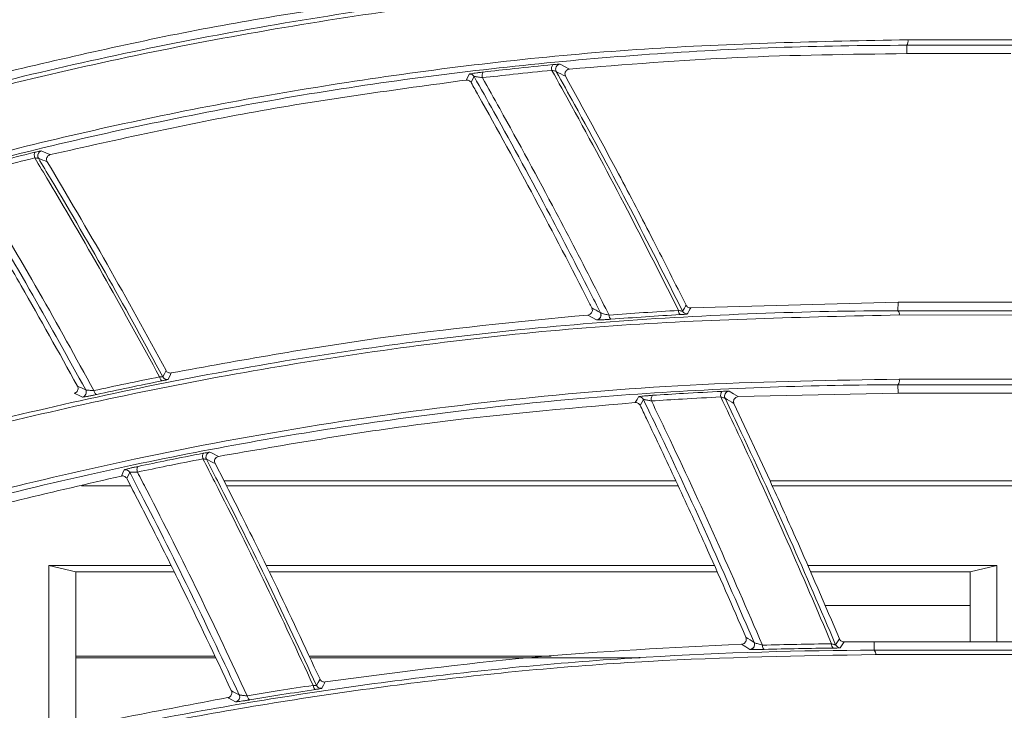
# Model space of a CAD drawing. Header units: millimetres. Extents: x 0 to 1118, y 0 to 864.
# Tile 412 of 512: x 569.81 to 579.82, y 442.62 to 449.65. Entities that reach past the tile are written whole.
import ezdxf

# ---------------------------------------------------------------- set-up
doc = ezdxf.new("R2010")
doc.units = ezdxf.units.MM
doc.styles.add('SLDTEXTSTYLE0', font='TXT', dxfattribs={"width": 0.605})
doc.dimstyles.new('SLDDIMSTYLE3', dxfattribs={"dimtxt": 3.175, "dimasz": 3.302, "dimexe": 0, "dimexo": 0.0625, "dimgap": 0.79375, "dimtad": 0, "dimtih": 1, "dimtoh": 1, "dimdec": 1, "dimlfac": 4, "dimrnd": 1e-09, "dimzin": 12, "dimdsep": 46, "dimtxsty": 'SLDTEXTSTYLE0', "dimsah": 1, "dimcen": 0.09, "dimadec": 0, "dimazin": 3, "dimtfac": 1, "dimtofl": 0, "dimtmove": 0, "dimatfit": 3, "dimfxl": 1, "dimfrac": 2, "dimtolj": 1, "dimtzin": 12, "dimarcsym": 0})

# ---------------------------------------------------------------- blocks, each defined once
blk = doc.blocks.new('_D_3')
at = {"color": 7, "linetype": 'Continuous', "lineweight": 0}
for p, q in [((465.577, 443.258), (465.577, 471.353)), ((606.87, 443.258), (606.87, 471.353)), ((465.577, 469.753), (530.766, 469.753)), ((606.87, 469.753), (541.68, 469.753))]:
    blk.add_line(p, q, dxfattribs=at)
for points in [[(465.577, 469.753), (468.879, 469.245), (468.879, 470.261)], [(606.87, 469.753), (603.568, 470.261), (603.568, 469.245)]]:
    blk.add_solid(points, dxfattribs=at)
at = {"color": 7, "linetype": 'Continuous', "lineweight": 0, "insert": (530.766, 471.409), "char_height": 3.175, "attachment_point": 1, "style": 'SLDTEXTSTYLE0'}
blk.add_mtext('565.2', dxfattribs=at)
blk = doc.blocks.new('_D_4')
at = {"color": 7, "linetype": 'Continuous', "lineweight": 0}
for p, q in [((462.003, 441.286), (462.003, 484.2)), ((610.443, 441.286), (610.443, 484.2)), ((462.003, 482.6), (530.766, 482.6)), ((610.443, 482.6), (541.68, 482.6))]:
    blk.add_line(p, q, dxfattribs=at)
for points in [[(462.003, 482.6), (465.305, 482.092), (465.305, 483.108)], [(610.443, 482.6), (607.141, 483.108), (607.141, 482.092)]]:
    blk.add_solid(points, dxfattribs=at)
at = {"color": 7, "linetype": 'Continuous', "lineweight": 0, "insert": (530.766, 484.256), "char_height": 3.175, "attachment_point": 1, "style": 'SLDTEXTSTYLE0'}
blk.add_mtext('593.8', dxfattribs=at)

msp = doc.modelspace()

# ---------------------------------------------------------------- linework, layer by layer
at = {"color": 7, "linetype": 'Continuous', "lineweight": 15}
for p, q in [((578.841, 449.447), (580.7565, 449.4463)), ((578.8295, 449.305), (579.8889, 449.305)), ((578.7408, 446.7757), (576.6332, 446.7179)), ((581.0721, 446.7756), (578.7408, 446.7757)), ((582.08, 446.6453), (578.7533, 446.6464)), ((577.1163, 445.8159), (578.7408, 445.8511)), ((578.7408, 445.8511), (581.5326, 445.851)), ((577.0725, 445.7454), (577.4393, 444.9583)), ((571.7956, 445.1366), (571.8869, 444.9583)), ((576.4824, 444.9583), (571.8869, 444.9583)), ((570.9369, 444.9083), (570.4363, 444.9083)), ((576.5053, 444.9083), (571.9122, 444.9083)), ((581.9706, 444.9083), (577.4618, 444.9083)), ((570.3795, 444.0333), (570.1065, 444.0989)), ((571.3474, 444.0989), (570.1065, 444.0989)), ((570.1065, 444.0989), (570.1065, 442.3865)), ((570.3795, 444.0333), (571.3802, 444.0333)), ((570.3795, 442.4416), (570.3795, 444.0333)), ((576.8721, 444.0989), (572.3144, 444.0989)), ((572.3466, 444.0333), (576.9009, 444.0333)), ((579.7462, 444.0989), (577.8215, 444.0989)), ((577.8499, 444.0333), (579.4732, 444.0333)), ((579.4732, 444.0333), (579.7462, 444.0989)), ((579.4732, 444.0333), (579.4732, 443.3217)), ((579.7462, 443.3217), (579.7462, 444.0989)), ((577.9983, 443.6904), (579.4732, 443.6904)), ((578.499, 443.3217), (578.1914, 443.3205)), ((582.5403, 443.3216), (578.499, 443.3217)), ((571.7935, 443.1758), (570.3795, 443.1758)), ((571.8012, 443.1597), (570.3795, 443.1597)), ((575.2137, 443.1758), (572.7525, 443.1758)), ((576.1169, 443.1597), (572.7601, 443.1597))]:
    msp.add_line(p, q, dxfattribs=at)
at = {"color": 9, "linetype": 'Continuous', "lineweight": 0}
for p, q in [((578.8295, 449.305), (578.8287, 449.3899)), ((578.7399, 446.6895), (578.7408, 446.7757)), ((578.7408, 445.8511), (578.7399, 445.9359)), ((578.4981, 443.2355), (578.499, 443.3217))]:
    msp.add_line(p, q, dxfattribs=at)
at = {"color": 9, "linetype": 'Continuous', "lineweight": 0, "flags": 128}
for points in [[(575.3034, 449.1979), (575.3498, 449.1738), (575.4, 449.1478)], [(574.3502, 449.0361), (574.3658, 449.0673), (574.3771, 449.0899), (574.3803, 449.0963)], [(574.4303, 449.0714), (574.4152, 449.041), (574.4001, 449.0107)], [(569.9626, 448.244), (569.9601, 448.254), (569.9584, 448.264), (569.9577, 448.2736), (569.9579, 448.2823), (569.959, 448.2899), (569.961, 448.296), (569.9639, 448.3003), (569.9674, 448.3026)], [(569.9989, 448.2413), (569.9942, 448.2519), (569.9927, 448.2575)], [(576.5503, 446.6845), (576.5682, 446.7148), (576.5806, 446.7357), (576.5861, 446.7451)], [(575.674, 446.5965), (575.632, 446.6204), (575.5871, 446.6459)], [(576.6332, 446.7179), (576.6275, 446.7081), (576.6148, 446.6865), (576.6021, 446.6649), (576.5973, 446.6568)], [(571.2662, 446.0166), (571.2819, 446.0492), (571.2976, 446.0817)], [(571.3508, 446.0569), (571.3345, 446.0231), (571.3236, 446.0003), (571.3192, 445.9911)], [(571.2588, 445.9769), (571.2552, 445.9773), (571.2515, 445.9793), (571.2478, 445.9827), (571.2441, 445.9875), (571.2405, 445.9935), (571.2373, 446.0005), (571.2344, 446.0083), (571.2321, 446.0167)], [(570.4469, 445.8115), (570.4071, 445.8299), (570.3759, 445.8444), (570.3645, 445.8496)], [(570.5924, 445.838), (570.5888, 445.8384), (570.5849, 445.8403), (570.581, 445.8436), (570.5772, 445.8484), (570.5735, 445.8543), (570.5701, 445.8613), (570.567, 445.8691), (570.5645, 445.8775)], [(577.0237, 445.8707), (577.0682, 445.8444), (577.1163, 445.8159)], [(576.0688, 445.7557), (576.0863, 445.7862), (576.0988, 445.8081), (576.1025, 445.8145)], [(576.1516, 445.7865), (576.1347, 445.7569), (576.1178, 445.7272)], [(576.9814, 445.7993), (576.9776, 445.8109), (576.9769, 445.8155)], [(571.6723, 445.1826), (571.6703, 445.1926), (571.6692, 445.2027), (571.6689, 445.2122), (571.6695, 445.2209), (571.671, 445.2284), (571.6733, 445.2343), (571.6763, 445.2384), (571.6799, 445.2405)], [(571.7082, 445.1784), (571.7042, 445.1892), (571.7032, 445.1945)], [(570.8437, 445.0083), (570.8587, 445.0408), (570.8696, 445.0644), (570.8726, 445.0709)], [(570.9281, 445.0454), (570.9136, 445.0137), (570.899, 444.982)], [(571.0059, 445.0482), (571.0038, 445.0582), (571.0025, 445.0682), (571.0021, 445.0777), (571.0027, 445.0864), (571.0041, 445.0939), (571.0063, 445.0998), (571.0094, 445.104), (571.013, 445.1062)], [(578.106, 443.2917), (578.1257, 443.3212), (578.1392, 443.3414), (578.1453, 443.3507)], [(577.2331, 443.2445), (577.1929, 443.2704), (577.1499, 443.298)], [(578.1914, 443.3205), (578.1851, 443.3109), (578.1712, 443.29), (578.1573, 443.2691), (578.152, 443.2611)], [(572.8278, 442.8774), (572.8454, 442.9093), (572.863, 442.9411)], [(572.8186, 442.8373), (572.8151, 442.8379), (572.8115, 442.8401), (572.8079, 442.8438), (572.8044, 442.8488), (572.8012, 442.855), (572.7983, 442.8622), (572.7959, 442.8702), (572.7939, 442.8788)], [(572.9153, 442.913), (572.8971, 442.8799), (572.8848, 442.8576), (572.8799, 442.8487)], [(572.0044, 442.7116), (571.9661, 442.7321), (571.936, 442.7482), (571.9251, 442.754)], [(572.1497, 442.731), (572.1461, 442.7316), (572.1424, 442.7337), (572.1386, 442.7373), (572.135, 442.7422), (572.1316, 442.7484), (572.1286, 442.7556), (572.1259, 442.7636), (572.1238, 442.7722)]]:
    msp.add_lwpolyline(points, dxfattribs=at)
at = {"color": 9, "linetype": 'Continuous', "lineweight": 0}
for centre, radius, start, end in [((578.7703, 449.4324), 0.0722, 323.9135, 11.7114), ((575.2812, 449.1553), 0.0636, 143.3909, 198.50931), ((575.3088, 449.1481), 0.05, 169.96479, 208.99976), ((574.3868, 449.0467), 0.05, 29.51767, 97.46489), ((574.5728, 449.0808), 0.0622, 143.2957, 199.79967), ((551.2882, 402.8274), 52.1368, 62.5029, 62.62051), ((550.8058, 401.3132), 50.7014, 67.6454, 67.75596), ((550.7755, 401.2094), 50.889, 67.65631, 67.76852), ((547.0328, 396.3251), 57.9411, 60.328537, 60.42915), ((575.6705, 446.6464), 0.0501, 274.0481, 26.64906), ((575.8504, 446.6411), 0.0481, 175.31006, 232.22471), ((576.5577, 446.6878), 0.0488, 174.29603, 230.02239), ((578.7027, 446.6543), 0.0513, 351.1891, 43.34576), ((578.688, 445.9784), 0.0671, 320.75182, 12.33403), ((546.2341, 393.6717), 57.5678, 65.0907, 65.182825), ((570.4367, 445.8605), 0.05, 281.75486, 28.47546), ((576.9994, 445.8294), 0.0634, 140.67691, 195.59464), ((576.1065, 445.7646), 0.05, 25.8736, 94.66802), ((576.2926, 445.7898), 0.0621, 140.59825, 196.86556), ((550.4759, 400.9605), 52.0871, 59.29501, 59.41149), ((541.9984, 382.9595), 69.028, 64.393357, 64.475259), ((549.3552, 398.3599), 51.8809, 64.37136, 64.47839), ((570.8838, 445.0222), 0.05, 27.63332, 102.9315), ((546.3905, 395.4642), 56.953, 57.15744, 57.25867), ((577.2319, 443.2945), 0.0501, 271.34833, 23.00981), ((577.4105, 443.2809), 0.0487, 172.48769, 229.18917), ((578.1145, 443.2942), 0.0493, 171.48117, 227.03847), ((578.4638, 443.1998), 0.0495, 350.90224, 46.14561), ((544.9238, 392.0969), 57.4837, 61.851768, 61.943116), ((571.9966, 442.7611), 0.05, 279.01807, 24.73625)]:
    msp.add_arc(centre, radius, start, end, dxfattribs=at)
at = {"color": 7, "linetype": 'Continuous', "lineweight": 15}
for centre, radius, start, end in [((575.3088, 449.1481), 0.05, 96.18415, 170.0024), ((570.0419, 448.267), 0.0501, 104.55467, 190.96278), ((576.5951, 446.7068), 0.05, 206.50011, 272.50328), ((571.3102, 446.0403), 0.05, 208.35523, 280.2788), ((577.0267, 445.8208), 0.0501, 93.4127, 186.08931), ((571.7528, 445.2013), 0.0501, 101.72416, 187.74693), ((578.1521, 443.3112), 0.05, 202.87328, 269.81524), ((572.8733, 442.8983), 0.05, 204.64099, 277.54336)]:
    msp.add_arc(centre, radius, start, end, dxfattribs=at)
for points, knots in [([(571.2252, 452.8458), (570.2579, 452.6285), (568.3163, 452.1922), (565.4875, 451.2563), (562.7238, 450.1158), (560.0535, 448.7493), (557.5207, 447.2116), (555.9843, 446.0632), (555.2137, 445.4872)], [0, 0, 0, 0, 0.1573268, 0.3158108, 0.4839822, 0.6533446, 0.8261422, 1, 1, 1, 1]), ([(578.7628, 452.8458), (577.97, 452.8312), (576.3846, 452.802), (574.03, 452.5694), (571.7052, 452.201), (569.2987, 451.661), (566.8498, 450.936), (564.3677, 450.0065), (561.9874, 448.9186), (559.7334, 447.69), (557.6121, 446.3527), (556.3219, 445.3824), (555.6754, 444.8962)], [0, 0, 0, 0, 0.08882624, 0.17765382, 0.26829671, 0.35894294, 0.46455837, 0.57018181, 0.67823314, 0.78629322, 0.89291248, 1, 1, 1, 1]), ([(576.9154, 452.7432), (575.9699, 452.6754), (574.0787, 452.5397), (571.2933, 452.069), (568.5661, 451.4096), (565.9353, 450.5572), (563.4383, 449.5419), (561.0647, 448.3756), (558.8148, 447.0637), (557.0416, 445.8669), (556.0452, 445.1041), (555.7128, 444.8496)], [0, 0, 0, 0, 0.11539668, 0.23079999, 0.34951912, 0.4682478, 0.58499517, 0.70175149, 0.82102275, 0.94030183, 1, 1, 1, 1]), ([(579.5243, 451.8555), (579.8026, 451.3521), (580.3591, 450.3456), (581.2178, 448.6677), (581.7696, 447.4803), (582.0791, 446.8143)], [0, 0, 0, 0, 0.3052638, 0.610306, 1, 1, 1, 1]), ([(557.4384, 443.6043), (557.4384, 443.6043), (558.0674, 444.2334), (559.7827, 445.0135), (562.1782, 446.39), (564.7936, 447.5083), (567.4484, 448.449), (570.1693, 449.185), (572.9646, 449.7265), (575.8109, 450.0646), (577.9059, 450.1434), (578.8287, 450.1434), (578.8287, 450.1434)], [0, 0, 0, 0, 0.0000005, 0.1298721, 0.2604498, 0.3872119, 0.5147528, 0.6343961, 0.7540309, 0.8770184, 0.9999993, 1, 1, 1, 1]), ([(578.8408, 450.1007), (577.8751, 450.0796), (575.9438, 450.0374), (573.0847, 449.7), (570.275, 449.1671), (567.5112, 448.4211), (564.8323, 447.4805), (562.2459, 446.3456), (559.7727, 445.0509), (558.2521, 444.0692), (557.4896, 443.577)], [0, 0, 0, 0, 0.1195723, 0.2391504, 0.3621772, 0.4852135, 0.6119683, 0.7395254, 0.8693995, 1, 1, 1, 1]), ([(573.8079, 449.8995), (573.0925, 449.7945), (571.659, 449.584), (570.2754, 449.2601), (569.5823, 449.0979)], [0, 0, 0, 0, 0.4990241, 1, 1, 1, 1]), ([(557.8556, 443.0343), (558.68, 443.5642), (560.3343, 444.6276), (562.9937, 445.9814), (565.7442, 447.1325), (568.4065, 448.0049), (571.0121, 448.653), (573.542, 449.1008), (576.1533, 449.3918), (577.9451, 449.4286), (578.841, 449.447)], [0, 0, 0, 0, 0.1431701, 0.28728487, 0.41995826, 0.55353459, 0.66385155, 0.77416284, 0.88708363, 1, 1, 1, 1]), ([(578.8287, 449.3899), (578.8287, 449.3899), (577.9207, 449.3899), (576.2212, 449.328), (573.6108, 449.0561), (571.0658, 448.6073), (568.428, 447.9543), (565.7482, 447.0751), (563.0105, 445.9342), (560.327, 444.5544), (558.7237, 443.555), (557.8601, 442.9792), (557.8601, 442.9792)], [0, 0, 0, 0, 0.0000005, 0.1102642, 0.2205317, 0.3334692, 0.446413, 0.5790766, 0.7126683, 0.855848, 0.9999994, 1, 1, 1, 1]), ([(580.7852, 449.3899), (580.108, 449.3899), (579.4308, 449.3899), (578.8287, 449.3899), (578.8287, 449.3899)], [0, 0, 0, 0, 0.9999918, 1, 1, 1, 1]), ([(575.4, 449.1478), (575.9665, 449.1935), (577.101, 449.285), (578.2528, 449.2984), (578.8295, 449.305)], [0, 0, 0, 0, 0.4993389, 1, 1, 1, 1]), ([(575.4, 449.1478), (575.3939, 449.1466), (575.3818, 449.1442), (575.3667, 449.1329), (575.3566, 449.1176), (575.3529, 449.1001), (575.3549, 449.0852), (575.3586, 449.0773), (575.36, 449.0746)], [0, 0, 0, 0, 0.1899713, 0.3799561, 0.5680902, 0.7455772, 0.9095341, 1, 1, 1, 1]), ([(570.1215, 448.2777), (570.8126, 448.4329), (572.1976, 448.744), (573.6317, 448.9386), (574.3502, 449.0361)], [0, 0, 0, 0, 0.4990063, 1, 1, 1, 1]), ([(574.4001, 449.0107), (574.397, 449.0152), (574.3907, 449.0242), (574.3767, 449.0329), (574.3627, 449.0368), (574.3538, 449.0363), (574.3502, 449.0361)], [0, 0, 0, 0, 0.26806666, 0.53584364, 0.8105984, 1, 1, 1, 1]), ([(575.36, 449.0746), (575.5406, 448.745), (575.8443, 448.1907), (576.2504, 447.4127), (576.4758, 446.9644), (576.5861, 446.7451)], [0, 0, 0, 0, 0.4282155, 0.7202493, 1, 1, 1, 1]), ([(574.4001, 449.0107), (574.4243, 448.9677), (574.6443, 448.5772), (575.051, 447.834), (575.4288, 447.1094), (575.618, 446.7364), (575.6267, 446.7192)], [0, 0, 0, 0, 0.0569336, 0.5173117, 0.9776743, 1, 1, 1, 1]), ([(570.1215, 448.2777), (570.1155, 448.2755), (570.1035, 448.2713), (570.09, 448.2573), (570.0825, 448.2401), (570.082, 448.222), (570.086, 448.2102), (570.0891, 448.2049), (570.0895, 448.2042)], [0, 0, 0, 0, 0.2110548, 0.4222545, 0.6263905, 0.8110778, 0.9761189, 1, 1, 1, 1]), ([(570.0895, 448.2042), (570.2942, 447.8584), (570.7089, 447.1578), (571.0997, 446.4435), (571.2976, 446.0817)], [0, 0, 0, 0, 0.4935573, 1, 1, 1, 1]), ([(569.1963, 448.0059), (569.2885, 447.8529), (569.5008, 447.5006), (569.9053, 446.8089), (570.2075, 446.2643), (570.3967, 445.9232)], [0, 0, 0, 0, 0.2229015, 0.513266, 1, 1, 1, 1]), ([(576.5861, 446.7451), (576.5889, 446.7406), (576.5945, 446.7316), (576.6078, 446.7224), (576.6211, 446.7179), (576.6298, 446.7179), (576.6332, 446.7179)], [0, 0, 0, 0, 0.2695917, 0.5389239, 0.8148094, 1, 1, 1, 1]), ([(559.6139, 441.5652), (559.6139, 441.5652), (560.4621, 441.9893), (562.0322, 442.914), (564.6915, 444.0481), (567.3903, 445.0062), (570.1476, 445.7471), (572.9438, 446.283), (575.7726, 446.6131), (577.8243, 446.6895), (578.7399, 446.6895), (578.7399, 446.6895)], [0, 0, 0, 0, 0.00000065, 0.1490544, 0.29831576, 0.44732759, 0.58546168, 0.72358562, 0.86179649, 0.99999925, 1, 1, 1, 1]), ([(578.7533, 446.6464), (577.7793, 446.6251), (575.824, 446.5822), (572.9662, 446.2402), (570.1809, 445.7101), (567.6737, 445.0341), (565.4271, 444.2705), (563.423, 443.4575), (561.4888, 442.5509), (560.2713, 441.8731), (559.6626, 441.5342)], [0, 0, 0, 0, 0.13768945, 0.27637884, 0.41405375, 0.55261773, 0.66367932, 0.77474454, 0.88737052, 1, 1, 1, 1]), ([(575.5871, 446.6459), (574.8716, 446.5765), (573.438, 446.4374), (572.0474, 446.1839), (571.3508, 446.0569)], [0, 0, 0, 0, 0.4990433, 1, 1, 1, 1]), ([(575.5871, 446.6459), (575.5928, 446.647), (575.6043, 446.6492), (575.6186, 446.6598), (575.6287, 446.6745), (575.6331, 446.692), (575.6318, 446.7076), (575.6281, 446.7161), (575.6267, 446.7192)], [0, 0, 0, 0, 0.181189, 0.3622083, 0.5462555, 0.7277245, 0.9011495, 1, 1, 1, 1]), ([(575.7201, 446.6515), (575.7201, 446.6452), (575.7201, 446.6339), (575.7134, 446.6197), (575.7052, 446.61), (575.6971, 446.604), (575.6905, 446.6007), (575.6879, 446.5999), (575.687, 446.5996)], [0, 0, 0, 0, 0.2713698, 0.4895891, 0.6704168, 0.8223066, 0.9411913, 1, 1, 1, 1]), ([(578.7399, 446.6895), (578.7399, 446.6895), (579.8894, 446.6895), (580.9789, 446.6895), (582.0685, 446.6895)], [0, 0, 0, 0, 0.0000043, 1, 1, 1, 1]), ([(571.2976, 446.0817), (571.3005, 446.0774), (571.3062, 446.0687), (571.3193, 446.0601), (571.3346, 446.0552), (571.3452, 446.0563), (571.3508, 446.0569)], [0, 0, 0, 0, 0.2382198, 0.4761694, 0.7224323, 1, 1, 1, 1]), ([(559.9898, 440.9674), (560.8418, 441.4346), (562.5513, 442.3723), (565.2775, 443.5316), (568.0841, 444.4866), (570.6051, 445.1271), (572.8479, 445.5437), (574.7769, 445.7985), (576.7455, 445.9621), (578.0842, 445.9825), (578.7535, 445.9927)], [0, 0, 0, 0, 0.1591687, 0.3193904, 0.467986, 0.6175947, 0.7125676, 0.8075383, 0.90377, 1, 1, 1, 1]), ([(578.7399, 445.9359), (578.7399, 445.9359), (577.9117, 445.9359), (576.0586, 445.8719), (573.4945, 445.5957), (570.8069, 445.1227), (568.0822, 444.43), (565.285, 443.4742), (562.5363, 442.3271), (560.8831, 441.3583), (559.9909, 440.9122), (559.9909, 440.9122)], [0, 0, 0, 0, 0.0000008, 0.1273703, 0.254939, 0.3823302, 0.5314325, 0.6805486, 0.8402666, 0.9999993, 1, 1, 1, 1]), ([(596.8989, 445.9363), (596.1584, 445.9362), (594.6758, 445.9362), (592.4206, 445.9362), (590.1343, 445.9361), (587.0596, 445.9361), (583.2099, 445.936), (580.2967, 445.9359), (578.74, 445.9359), (578.7399, 445.9359)], [0, 0, 0, 0, 0.1203217, 0.2409096, 0.367365, 0.4940137, 0.747021, 0.9999992, 1, 1, 1, 1]), ([(578.7535, 445.9927), (580.2518, 445.9923), (583.2483, 445.9913), (587.0642, 445.9901), (590.1406, 445.989), (592.4234, 445.9881), (594.6772, 445.9874), (596.1584, 445.9862), (596.8989, 445.9862), (596.8989, 445.9862)], [0, 0, 0, 0, 0.253025, 0.5060557, 0.6326061, 0.75915, 0.8795797, 0.9999988, 1, 1, 1, 1]), ([(570.3645, 445.8496), (570.3702, 445.8516), (570.3815, 445.8555), (570.3945, 445.8685), (570.4023, 445.8852), (570.4038, 445.9035), (570.4003, 445.9163), (570.3972, 445.9223), (570.3967, 445.9232)], [0, 0, 0, 0, 0.19986949, 0.3997203, 0.60018326, 0.79127913, 0.96748912, 1, 1, 1, 1]), ([(571.8316, 445.2077), (572.5259, 445.3282), (573.9171, 445.5696), (575.3507, 445.6936), (576.0688, 445.7557)], [0, 0, 0, 0, 0.4990253, 1, 1, 1, 1]), ([(576.1178, 445.7272), (576.1149, 445.7319), (576.1093, 445.7412), (576.0958, 445.7509), (576.0818, 445.7557), (576.0727, 445.7557), (576.0688, 445.7557)], [0, 0, 0, 0, 0.2651763, 0.5301512, 0.8018885, 1, 1, 1, 1]), ([(577.1163, 445.8159), (577.1102, 445.815), (577.0979, 445.8132), (577.0824, 445.8027), (577.0716, 445.7879), (577.067, 445.7707), (577.0682, 445.7559), (577.0714, 445.7481), (577.0725, 445.7454)], [0, 0, 0, 0, 0.1910383, 0.3821289, 0.5709933, 0.7491249, 0.9140008, 1, 1, 1, 1]), ([(576.1178, 445.7272), (576.1391, 445.6829), (576.2624, 445.4275), (576.3828, 445.1706), (576.4824, 444.9583)], [0, 0, 0, 0, 0.1732695, 1, 1, 1, 1]), ([(571.8316, 445.2077), (571.8255, 445.2059), (571.8133, 445.2022), (571.7992, 445.189), (571.791, 445.1723), (571.7891, 445.1536), (571.7935, 445.1423), (571.7956, 445.1366)], [0, 0, 0, 0, 0.2120451, 0.4242997, 0.6290942, 0.8145705, 1, 1, 1, 1]), ([(566.8524, 443.912), (567.5014, 444.1199), (568.8017, 444.5365), (570.1622, 444.8508), (570.8437, 445.0083)], [0, 0, 0, 0, 0.4991359, 1, 1, 1, 1]), ([(570.899, 444.982), (570.8961, 444.9866), (570.8902, 444.9956), (570.8768, 445.0048), (570.8608, 445.0102), (570.8497, 445.0089), (570.8437, 445.0083)], [0, 0, 0, 0, 0.2353766, 0.4703729, 0.7143959, 1, 1, 1, 1]), ([(570.899, 444.982), (570.9814, 444.8226), (571.17, 444.4577), (571.5286, 443.7409), (571.7943, 443.1785), (571.9612, 442.8252)], [0, 0, 0, 0, 0.2239523, 0.5124555, 1, 1, 1, 1]), ([(572.863, 442.9411), (572.709, 443.2719), (572.4501, 443.8281), (572.1201, 444.4983), (571.9473, 444.8392), (571.8869, 444.9583)], [0, 0, 0, 0, 0.4884645, 0.8211724, 1, 1, 1, 1]), ([(577.1934, 443.3686), (577.0564, 443.6837), (576.825, 444.2161), (576.5817, 444.7432), (576.4824, 444.9583)], [0, 0, 0, 0, 0.5919403, 1, 1, 1, 1]), ([(578.1453, 443.3507), (577.9981, 443.6954), (577.7681, 444.2337), (577.5262, 444.7667), (577.4393, 444.9583)], [0, 0, 0, 0, 0.6404323, 1, 1, 1, 1]), ([(581.9499, 444.9583), (581.0799, 444.9583), (579.5679, 444.9583), (578.0738, 444.9583), (577.4393, 444.9583)], [0, 0, 0, 0, 0.57532, 1, 1, 1, 1]), ([(577.1499, 443.298), (577.1557, 443.2989), (577.1672, 443.3005), (577.1821, 443.3104), (577.1929, 443.3246), (577.1981, 443.3419), (577.1975, 443.3572), (577.1944, 443.3656), (577.1934, 443.3686)], [0, 0, 0, 0, 0.18269768, 0.36529908, 0.55055934, 0.73291339, 0.90726894, 1, 1, 1, 1]), ([(578.1453, 443.3507), (578.1478, 443.346), (578.1529, 443.3366), (578.1655, 443.3266), (578.1789, 443.3212), (578.1877, 443.3207), (578.1914, 443.3205)], [0, 0, 0, 0, 0.2661384, 0.5321421, 0.8044398, 1, 1, 1, 1]), ([(561.7295, 439.3647), (561.7295, 439.3647), (562.3332, 439.6665), (563.5324, 440.2023), (565.4438, 440.9604), (567.4282, 441.619), (569.5065, 442.1851), (571.6626, 442.6425), (573.9003, 442.9802), (576.1533, 443.1883), (577.7672, 443.2355), (578.4981, 443.2355), (578.4981, 443.2355)], [0, 0, 0, 0, 0.0000008, 0.1223219, 0.2446399, 0.3685232, 0.4924024, 0.6190295, 0.7461624, 0.8728023, 0.9999991, 1, 1, 1, 1]), ([(577.1499, 443.298), (576.4364, 443.2627), (575.0065, 443.192), (573.6133, 443.0061), (572.9153, 442.913)], [0, 0, 0, 0, 0.4990599, 1, 1, 1, 1]), ([(577.2817, 443.2965), (577.2814, 443.2903), (577.2807, 443.2791), (577.2732, 443.2654), (577.2646, 443.2563), (577.2562, 443.2507), (577.2496, 443.2479), (577.247, 443.2471), (577.2462, 443.2469)], [0, 0, 0, 0, 0.2711907, 0.4899692, 0.6715989, 0.8240474, 0.9427927, 1, 1, 1, 1]), ([(578.0808, 443.2581), (577.9629, 443.2565), (577.7285, 443.2535), (577.4948, 443.2472), (577.3786, 443.2441)], [0, 0, 0, 0, 0.5030388, 1, 1, 1, 1]), ([(578.4981, 443.2355), (578.4981, 443.2355), (580.1261, 443.2355), (583.1391, 443.2356), (587.1758, 443.2356), (590.4245, 443.2356), (592.7559, 443.2356), (594.9364, 443.2356), (596.6214, 443.2356), (597.6314, 443.2357), (597.9652, 443.2357)], [0, 0, 0, 0, 0.00000075, 0.24612518, 0.49220855, 0.61864856, 0.74508148, 0.84730725, 0.94952687, 1, 1, 1, 1]), ([(578.5127, 443.192), (577.7417, 443.1787), (576.1962, 443.152), (573.924, 442.9373), (571.694, 442.6026), (569.5488, 442.1477), (567.4893, 441.5885), (565.5153, 440.9327), (563.5993, 440.1861), (562.3833, 439.6156), (561.7752, 439.3303)], [0, 0, 0, 0, 0.1266284, 0.2538222, 0.3804424, 0.5075781, 0.6298759, 0.7521775, 0.8760871, 1, 1, 1, 1]), ([(597.9652, 443.1857), (597.6318, 443.1858), (596.2914, 443.1864), (593.9452, 443.1873), (590.9417, 443.1883), (587.9977, 443.1892), (584.946, 443.1901), (581.7896, 443.1911), (579.605, 443.1917), (578.5127, 443.192)], [0, 0, 0, 0, 0.05045358, 0.20278944, 0.35527761, 0.50768914, 0.6541583, 0.82707496, 1, 1, 1, 1]), ([(572.863, 442.9411), (572.8656, 442.9366), (572.8708, 442.9276), (572.8834, 442.9181), (572.8986, 442.9122), (572.9095, 442.9127), (572.9153, 442.913)], [0, 0, 0, 0, 0.235558, 0.4708066, 0.7141447, 1, 1, 1, 1]), ([(571.9251, 442.754), (571.2425, 442.6254), (569.875, 442.3677), (568.5621, 442.0087), (567.9046, 441.8289)], [0, 0, 0, 0, 0.499156, 1, 1, 1, 1]), ([(571.9251, 442.754), (571.9308, 442.7557), (571.9423, 442.759), (571.9559, 442.7714), (571.9646, 442.7876), (571.9669, 442.8057), (571.9642, 442.8184), (571.9615, 442.8244), (571.9612, 442.8252)], [0, 0, 0, 0, 0.2014835, 0.402877, 0.6045229, 0.7964966, 0.9738903, 1, 1, 1, 1])]:
    msp.add_open_spline(points, degree=3, knots=knots, dxfattribs=at)
at = {"color": 9, "linetype": 'Continuous', "lineweight": 0}
for points, knots in [([(582.147, 446.9204), (581.8486, 447.5612), (581.2406, 448.867), (580.4121, 450.4702), (579.8814, 451.4304), (579.7055, 451.7487)], [0, 0, 0, 0, 0.39180487, 0.79841934, 1, 1, 1, 1]), ([(575.2209, 449.1351), (575.0899, 449.122), (574.8538, 449.0985), (574.6188, 449.0717), (574.5142, 449.0598)], [0, 0, 0, 0, 0.5550447, 1, 1, 1, 1]), ([(574.5228, 449.1181), (574.6275, 449.13), (574.8628, 449.1567), (575.099, 449.1802), (575.2302, 449.1932)], [0, 0, 0, 0, 0.4449475, 1, 1, 1, 1]), ([(576.5091, 446.6927), (576.3373, 447.0329), (575.9845, 447.7314), (575.5495, 448.5428), (575.2878, 449.0145), (575.2209, 449.1351)], [0, 0, 0, 0, 0.4140213, 0.8501508, 1, 1, 1, 1]), ([(575.2209, 449.1351), (575.2277, 449.1336), (575.241, 449.1307), (575.2555, 449.1271), (575.2619, 449.1252), (575.2643, 449.1243), (575.2647, 449.124), (575.265, 449.1239)], [0, 0, 0, 0, 0.3242584, 0.6320775, 0.8474965, 0.9029068, 1, 1, 1, 1]), ([(575.3034, 449.1979), (575.303, 449.198), (575.3014, 449.1984), (575.29, 449.1981), (575.2648, 449.1964), (575.2417, 449.1943), (575.2302, 449.1932)], [0, 0, 0, 0, 0.1061604, 0.3915655, 0.6960423, 1, 1, 1, 1]), ([(574.5228, 449.1181), (574.5134, 449.1169), (574.4919, 449.1144), (574.4579, 449.1099), (574.4257, 449.1052), (574.4009, 449.1012), (574.384, 449.098), (574.3815, 449.0969), (574.3803, 449.0963)], [0, 0, 0, 0, 0.1494456, 0.3379427, 0.5139334, 0.678795, 0.8393366, 1, 1, 1, 1]), ([(574.4303, 449.0714), (574.4308, 449.0716), (574.4314, 449.0718), (574.4354, 449.0716), (574.4424, 449.0711), (574.4572, 449.0692), (574.476, 449.0664), (574.4958, 449.0631), (574.5086, 449.0608), (574.5142, 449.0598)], [0, 0, 0, 0, 0.12632027, 0.14490331, 0.29470585, 0.45722453, 0.6394796, 0.84040639, 1, 1, 1, 1]), ([(575.7152, 446.6689), (575.678, 446.7422), (575.5097, 447.0744), (575.1535, 447.7586), (574.7601, 448.485), (574.4974, 448.952), (574.4303, 449.0714)], [0, 0, 0, 0, 0.0904869, 0.4100614, 0.8492438, 1, 1, 1, 1]), ([(574.5142, 449.0598), (574.5729, 448.9552), (574.8271, 448.5025), (575.2128, 447.7903), (575.5787, 447.0874), (575.7561, 446.7366), (575.8024, 446.6451)], [0, 0, 0, 0, 0.13139936, 0.56911699, 0.88762533, 1, 1, 1, 1]), ([(575.265, 449.1239), (575.3269, 449.0122), (575.5836, 448.5492), (576.0181, 447.7391), (576.3747, 447.0325), (576.5503, 446.6845)], [0, 0, 0, 0, 0.1388986, 0.5758972, 1, 1, 1, 1]), ([(569.9626, 448.244), (569.8407, 448.2139), (569.6193, 448.1594), (569.3994, 448.102), (569.3006, 448.0762)], [0, 0, 0, 0, 0.5505155, 1, 1, 1, 1]), ([(569.3048, 448.1348), (569.4037, 448.1606), (569.6238, 448.218), (569.8454, 448.2726), (569.9674, 448.3026)], [0, 0, 0, 0, 0.4494774, 1, 1, 1, 1]), ([(571.2321, 446.0167), (571.0533, 446.3438), (570.6867, 447.0141), (570.257, 447.753), (570.0092, 448.1663), (569.9626, 448.244)], [0, 0, 0, 0, 0.4361461, 0.8940104, 1, 1, 1, 1]), ([(569.9626, 448.244), (569.9685, 448.2438), (569.9801, 448.2435), (569.9927, 448.2427), (569.998, 448.2419), (569.9988, 448.2414), (569.9989, 448.2413)], [0, 0, 0, 0, 0.3228222, 0.6355166, 0.9275456, 1, 1, 1, 1]), ([(570.0293, 448.3155), (570.0291, 448.3155), (570.0279, 448.3157), (570.0194, 448.3144), (569.998, 448.31), (569.9776, 448.3051), (569.9674, 448.3026)], [0, 0, 0, 0, 0.07603443, 0.37766424, 0.68895312, 1, 1, 1, 1]), ([(569.9989, 448.2413), (570.0419, 448.1696), (570.2862, 447.7621), (570.7154, 447.0243), (571.0847, 446.3486), (571.2662, 446.0166)], [0, 0, 0, 0, 0.0979373, 0.5566355, 1, 1, 1, 1]), ([(570.4807, 445.8843), (570.3029, 446.2059), (569.936, 446.8697), (569.5097, 447.5947), (569.2643, 447.9997), (569.2216, 448.0703)], [0, 0, 0, 0, 0.4369062, 0.9018584, 1, 1, 1, 1]), ([(569.3006, 448.0762), (569.3371, 448.0157), (569.5764, 447.6202), (570.0051, 446.8914), (570.3794, 446.213), (570.5645, 445.8775)], [0, 0, 0, 0, 0.08361606, 0.54671539, 1, 1, 1, 1]), ([(575.7152, 446.6689), (575.7153, 446.6688), (575.7156, 446.6685), (575.7172, 446.6677), (575.7228, 446.6656), (575.7368, 446.6614), (575.7569, 446.656), (575.7798, 446.6503), (575.7949, 446.6468), (575.8024, 446.6451)], [0, 0, 0, 0, 0.0343007, 0.0659768, 0.1942911, 0.3795025, 0.5844784, 0.7929945, 1, 1, 1, 1]), ([(575.8024, 446.6451), (575.9194, 446.6538), (576.1545, 446.6713), (576.3905, 446.6855), (576.5091, 446.6927)], [0, 0, 0, 0, 0.4973902, 1, 1, 1, 1]), ([(576.5264, 446.6504), (576.408, 446.6433), (576.1724, 446.6291), (575.9377, 446.6117), (575.8209, 446.6031)], [0, 0, 0, 0, 0.5026113, 1, 1, 1, 1]), ([(576.5091, 446.6927), (576.5142, 446.6914), (576.5247, 446.6888), (576.5383, 446.6858), (576.5453, 446.6846), (576.5493, 446.6841), (576.5499, 446.6843), (576.5503, 446.6845)], [0, 0, 0, 0, 0.2476982, 0.5170537, 0.7629721, 0.7973178, 1, 1, 1, 1]), ([(576.5264, 446.6504), (576.535, 446.6509), (576.5537, 446.6521), (576.5766, 446.6538), (576.5935, 446.6555), (576.596, 446.6564), (576.5973, 446.6568)], [0, 0, 0, 0, 0.2287143, 0.4906035, 0.7451367, 1, 1, 1, 1]), ([(575.674, 446.5965), (575.6742, 446.5964), (575.6753, 446.596), (575.6843, 446.5957), (575.7087, 446.5963), (575.7431, 446.598), (575.7825, 446.6003), (575.8081, 446.6022), (575.8209, 446.6031)], [0, 0, 0, 0, 0.0389006, 0.2148795, 0.4059415, 0.6053517, 0.8026013, 1, 1, 1, 1]), ([(570.5645, 445.8775), (570.6724, 445.9007), (570.8943, 445.9486), (571.1174, 445.9936), (571.2321, 446.0167)], [0, 0, 0, 0, 0.4863591, 1, 1, 1, 1]), ([(571.2588, 445.9769), (571.1443, 445.9538), (570.9216, 445.909), (570.7001, 445.8612), (570.5924, 445.838)], [0, 0, 0, 0, 0.51363767, 1, 1, 1, 1]), ([(571.2321, 446.0167), (571.2349, 446.0165), (571.243, 446.0161), (571.2545, 446.0157), (571.2642, 446.0158), (571.2656, 446.0163), (571.2662, 446.0166)], [0, 0, 0, 0, 0.1529091, 0.4481265, 0.727177, 1, 1, 1, 1]), ([(571.2588, 445.9769), (571.2637, 445.9779), (571.2782, 445.9808), (571.2985, 445.9852), (571.3154, 445.9893), (571.3179, 445.9905), (571.3192, 445.9911)], [0, 0, 0, 0, 0.1451051, 0.4331353, 0.7164516, 1, 1, 1, 1]), ([(570.4469, 445.8115), (570.4476, 445.8114), (570.4498, 445.8112), (570.4632, 445.8129), (570.4888, 445.8173), (570.5218, 445.8235), (570.5583, 445.8307), (570.581, 445.8356), (570.5924, 445.838)], [0, 0, 0, 0, 0.100604, 0.2741812, 0.4546366, 0.637773, 0.8188299, 1, 1, 1, 1]), ([(570.4807, 445.8843), (570.4812, 445.8841), (570.4825, 445.8835), (570.4906, 445.8823), (570.5054, 445.8808), (570.5243, 445.8794), (570.5449, 445.8782), (570.558, 445.8777), (570.5645, 445.8775)], [0, 0, 0, 0, 0.0936137, 0.259151, 0.4383568, 0.6261488, 0.8140305, 1, 1, 1, 1]), ([(576.2447, 445.8292), (576.3495, 445.8359), (576.5843, 445.8511), (576.8199, 445.863), (576.9503, 445.8696)], [0, 0, 0, 0, 0.4464283, 1, 1, 1, 1]), ([(577.0237, 445.8707), (577.0232, 445.8709), (577.0216, 445.8714), (577.01, 445.8716), (576.9848, 445.8712), (576.9618, 445.8701), (576.9503, 445.8696)], [0, 0, 0, 0, 0.1116448, 0.3963664, 0.698412, 1, 1, 1, 1]), ([(576.2447, 445.8292), (576.2355, 445.8285), (576.2144, 445.827), (576.1807, 445.8242), (576.1484, 445.8211), (576.1234, 445.8183), (576.1063, 445.8159), (576.1038, 445.815), (576.1025, 445.8145)], [0, 0, 0, 0, 0.1446397, 0.3327954, 0.5092936, 0.6754719, 0.8377022, 1, 1, 1, 1]), ([(576.1516, 445.7865), (576.1523, 445.7866), (576.1537, 445.787), (576.1636, 445.7857), (576.178, 445.7833), (576.1965, 445.7797), (576.2157, 445.7757), (576.2279, 445.773), (576.2332, 445.7718)], [0, 0, 0, 0, 0.1472066, 0.2992512, 0.4632293, 0.6457912, 0.8458699, 1, 1, 1, 1]), ([(577.278, 443.3141), (577.13, 443.6546), (576.8238, 444.3596), (576.4428, 445.1814), (576.211, 445.6629), (576.1516, 445.7865)], [0, 0, 0, 0, 0.4099717, 0.848594, 1, 1, 1, 1]), ([(576.9383, 445.8124), (576.808, 445.8058), (576.5726, 445.7938), (576.338, 445.7786), (576.2332, 445.7718)], [0, 0, 0, 0, 0.5535662, 1, 1, 1, 1]), ([(576.2332, 445.7718), (576.2856, 445.6627), (576.5102, 445.1952), (576.893, 444.3698), (577.2067, 443.6461), (577.3622, 443.2873)], [0, 0, 0, 0, 0.1329688, 0.5701663, 1, 1, 1, 1]), ([(578.0657, 443.3015), (577.9164, 443.6504), (577.6098, 444.3667), (577.2283, 445.2013), (576.9977, 445.6874), (576.9383, 445.8124)], [0, 0, 0, 0, 0.41357453, 0.84916853, 1, 1, 1, 1]), ([(576.9383, 445.8124), (576.945, 445.8107), (576.9579, 445.8072), (576.9721, 445.8031), (576.9783, 445.8009), (576.9807, 445.7998), (576.9811, 445.7995), (576.9814, 445.7993)], [0, 0, 0, 0, 0.3206548, 0.6260489, 0.8451534, 0.8973419, 1, 1, 1, 1]), ([(576.9814, 445.7993), (577.0364, 445.6833), (577.2628, 445.206), (577.6438, 444.3727), (577.9535, 443.6483), (578.106, 443.2917)], [0, 0, 0, 0, 0.1401614, 0.5766492, 1, 1, 1, 1]), ([(571.013, 445.1062), (571.1129, 445.127), (571.3345, 445.1733), (571.5575, 445.2167), (571.6799, 445.2405)], [0, 0, 0, 0, 0.45097008, 1, 1, 1, 1]), ([(571.7426, 445.2503), (571.7423, 445.2504), (571.7411, 445.2506), (571.7324, 445.2497), (571.7108, 445.2463), (571.6902, 445.2424), (571.6799, 445.2405)], [0, 0, 0, 0, 0.0819495, 0.382353, 0.6912827, 1, 1, 1, 1]), ([(571.6723, 445.1826), (571.5499, 445.1588), (571.3272, 445.1154), (571.1058, 445.0691), (571.0059, 445.0482)], [0, 0, 0, 0, 0.5490238, 1, 1, 1, 1]), ([(572.7939, 442.8788), (572.6362, 443.2179), (572.3128, 443.9129), (571.9321, 444.6776), (571.7124, 445.1046), (571.6723, 445.1826)], [0, 0, 0, 0, 0.4378506, 0.8973284, 1, 1, 1, 1]), ([(571.6723, 445.1826), (571.6781, 445.1822), (571.6895, 445.1815), (571.702, 445.1801), (571.7073, 445.1791), (571.7081, 445.1785), (571.7082, 445.1784)], [0, 0, 0, 0, 0.31932498, 0.62967903, 0.92159128, 1, 1, 1, 1]), ([(571.7082, 445.1784), (571.7453, 445.1064), (571.9619, 444.6852), (572.3423, 443.9215), (572.6678, 443.2214), (572.8278, 442.8774)], [0, 0, 0, 0, 0.0949162, 0.5552589, 1, 1, 1, 1]), ([(571.013, 445.1062), (571.0032, 445.1041), (570.9825, 445.0996), (570.9492, 445.092), (570.918, 445.0844), (570.8933, 445.0779), (570.8764, 445.073), (570.8738, 445.0716), (570.8726, 445.0709)], [0, 0, 0, 0, 0.15799243, 0.33437759, 0.5051608, 0.6711904, 0.83558992, 1, 1, 1, 1]), ([(570.9281, 445.0454), (570.9287, 445.0457), (570.93, 445.0465), (570.9393, 445.0475), (570.9531, 445.0482), (570.9703, 445.0486), (570.9888, 445.0487), (571.0004, 445.0484), (571.0059, 445.0482)], [0, 0, 0, 0, 0.1564604, 0.3149276, 0.4792682, 0.6530401, 0.8358368, 1, 1, 1, 1]), ([(572.042, 442.782), (571.8849, 443.1159), (571.561, 443.8046), (571.1827, 444.5558), (570.965, 444.9745), (570.9281, 445.0454)], [0, 0, 0, 0, 0.4387553, 0.9050214, 1, 1, 1, 1]), ([(571.0059, 445.0482), (571.0377, 444.9871), (571.2504, 444.5775), (571.6306, 443.8224), (571.9607, 443.1196), (572.1238, 442.7722)], [0, 0, 0, 0, 0.0815015, 0.5459575, 1, 1, 1, 1]), ([(577.2331, 443.2445), (577.2333, 443.2444), (577.2344, 443.2439), (577.2435, 443.2432), (577.2677, 443.2426), (577.3016, 443.2426), (577.3406, 443.2431), (577.366, 443.2438), (577.3786, 443.2441)], [0, 0, 0, 0, 0.0421432, 0.218887, 0.4093964, 0.6074913, 0.8036846, 1, 1, 1, 1]), ([(577.278, 443.3141), (577.2781, 443.3139), (577.2784, 443.3137), (577.28, 443.3128), (577.2853, 443.3106), (577.2989, 443.3059), (577.3182, 443.2998), (577.3403, 443.2933), (577.3549, 443.2893), (577.3622, 443.2873)], [0, 0, 0, 0, 0.0374936, 0.0675391, 0.1993468, 0.3844044, 0.5878162, 0.7946058, 1, 1, 1, 1]), ([(577.3622, 443.2873), (577.4786, 443.2904), (577.7127, 443.2968), (577.9475, 443.2999), (578.0657, 443.3015)], [0, 0, 0, 0, 0.49696172, 1, 1, 1, 1]), ([(578.0657, 443.3015), (578.0706, 443.3001), (578.0809, 443.2971), (578.0941, 443.2936), (578.101, 443.292), (578.105, 443.2914), (578.1056, 443.2916), (578.106, 443.2917)], [0, 0, 0, 0, 0.24334396, 0.51306097, 0.76066802, 0.79365225, 1, 1, 1, 1]), ([(578.0808, 443.2581), (578.0894, 443.2582), (578.108, 443.2584), (578.1311, 443.2591), (578.1481, 443.26), (578.1507, 443.2608), (578.152, 443.2611)], [0, 0, 0, 0, 0.2256913, 0.4882904, 0.7439777, 1, 1, 1, 1]), ([(572.1238, 442.7722), (572.2321, 442.7901), (572.4548, 442.8271), (572.6788, 442.8612), (572.7939, 442.8788)], [0, 0, 0, 0, 0.4859898, 1, 1, 1, 1]), ([(572.8186, 442.8373), (572.7037, 442.8198), (572.4802, 442.7858), (572.2578, 442.7489), (572.1497, 442.731)], [0, 0, 0, 0, 0.51401213, 1, 1, 1, 1]), ([(572.7939, 442.8788), (572.7967, 442.8785), (572.8047, 442.8778), (572.8161, 442.877), (572.8258, 442.8767), (572.8271, 442.8772), (572.8278, 442.8774)], [0, 0, 0, 0, 0.1516959, 0.4459739, 0.7257858, 1, 1, 1, 1]), ([(572.8186, 442.8373), (572.8236, 442.8381), (572.8383, 442.8403), (572.8588, 442.8437), (572.876, 442.847), (572.8786, 442.8481), (572.8799, 442.8487)], [0, 0, 0, 0, 0.1444918, 0.4324102, 0.716079, 1, 1, 1, 1]), ([(572.0044, 442.7116), (572.0052, 442.7115), (572.0073, 442.7112), (572.0208, 442.7123), (572.0462, 442.7154), (572.0791, 442.7199), (572.1155, 442.7254), (572.1383, 442.7292), (572.1497, 442.731)], [0, 0, 0, 0, 0.1023901, 0.2763805, 0.456448, 0.6388022, 0.8193522, 1, 1, 1, 1]), ([(572.042, 442.782), (572.0425, 442.7818), (572.0438, 442.7811), (572.0517, 442.7796), (572.0661, 442.7776), (572.0845, 442.7755), (572.1046, 442.7736), (572.1174, 442.7726), (572.1238, 442.7722)], [0, 0, 0, 0, 0.0959586, 0.2627776, 0.441694, 0.6282806, 0.8150146, 1, 1, 1, 1])]:
    msp.add_open_spline(points, degree=3, knots=knots, dxfattribs=at)

# ---------------------------------------------------------------- dimensions: what is measured, and where the dimension line sits
at = {"color": 7, "linetype": 'Continuous', "lineweight": 0}
for base, p1, p2, picture, middle in [((462.0032, 482.5997), (610.4432, 439.6861), (462.0032, 439.6861), '_D_4', (536.2232, 482.5997)), ((606.8697, 469.7527), (465.5768, 441.6583), (606.8697, 441.6583), '_D_3', (536.2232, 469.7527))]:
    dim = msp.add_linear_dim(base=base, p1=p1, p2=p2, dimstyle='SLDDIMSTYLE3', dxfattribs=at)
    dim.commit()
    dim.dimension.update_dxf_attribs({"geometry": picture, "text_midpoint": middle, "dimtype": 160})

doc.saveas('drawing.dxf')
